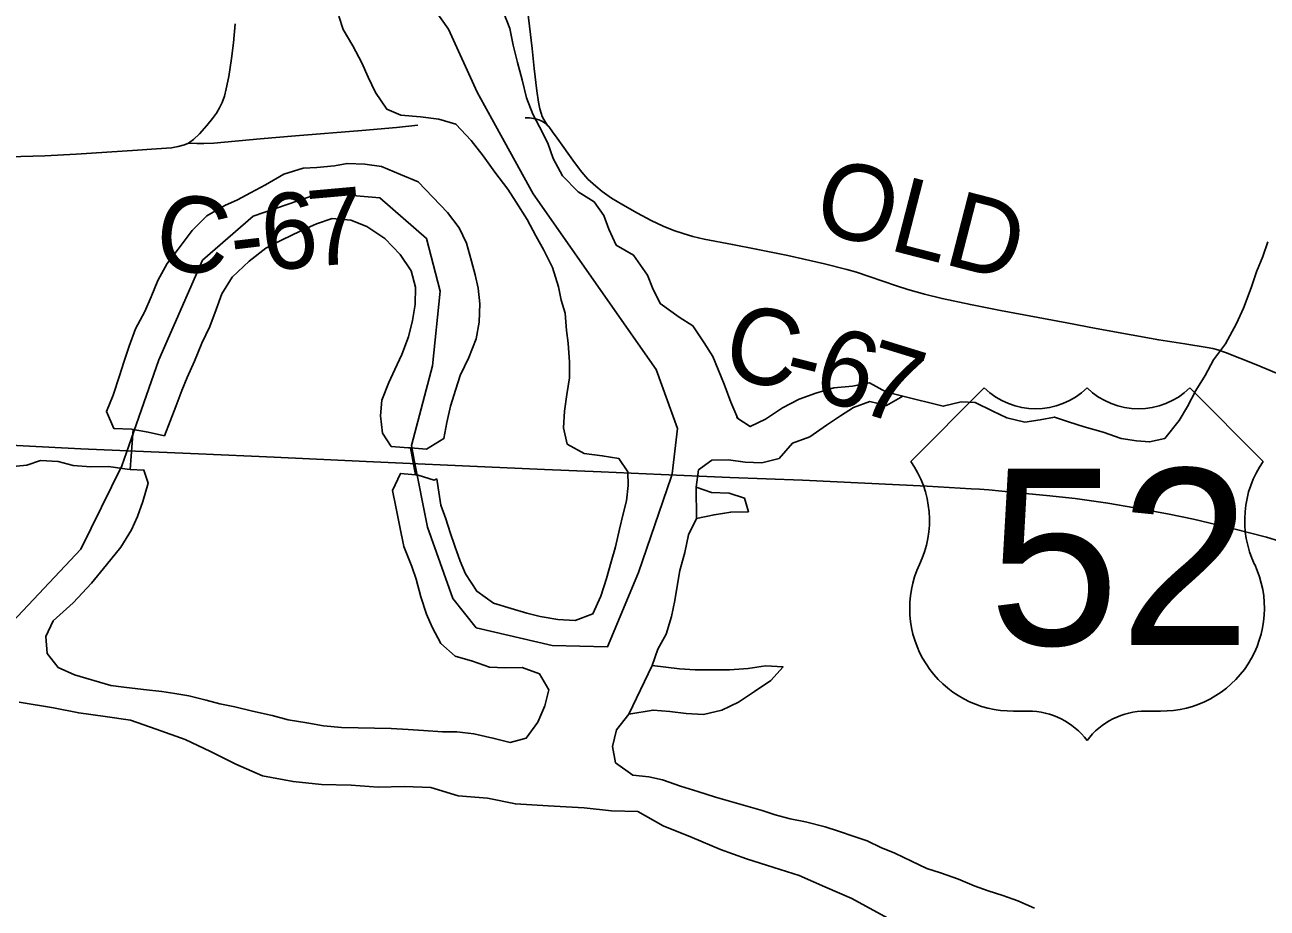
# Model space of a CAD drawing. Extents: x 1451455 to 1749751, y 218250 to 574981.
# Drawn here: x 1552286 to 1557194, y 289237 to 292724 of the extents above; entities that cross this region are included whole.
import ezdxf

# ---------------------------------------------------------------- set-up
doc = ezdxf.new("R2010")
doc.units = 0
for name, color, linetype in [('GM_X_County', 7, 'Continuous'), ('GM_X_County_Road', 7, 'Continuous'), ('GM_X_County_Road_Text', 7, 'Continuous'), ('GM_X_Major_River', 7, 'Continuous'), ('GM_X_Minor_River', 7, 'Continuous'), ('GM_X_State_Route', 7, 'Continuous'), ('GM_X_Township', 7, 'Continuous'), ('GM_X_Township_Road', 7, 'Continuous'), ('GM_X_US_Location', 7, 'Continuous'), ('GM_X_US_Route', 7, 'Continuous'), ('GM_X_US_Shield', 7, 'Continuous')]:
    doc.layers.add(name, color=color, linetype=linetype)

msp = doc.modelspace()

# ---------------------------------------------------------------- linework, layer by layer
at = {"layer": 'GM_X_County'}
msp.add_lwpolyline([(1552263.1, 290049.6), (1552399.2, 290027.5), (1552499.2, 290007.5), (1552603.3, 289993.4), (1552703.3, 289979.4), (1552805.4, 289943.3), (1552919.4, 289903.2), (1553019.5, 289855.1), (1553119.5, 289805), (1553225.6, 289758.9), (1553345.6, 289736.8), (1553457.7, 289724.8), (1553575.7, 289722.8), (1553681.8, 289714.7), (1553785.8, 289716.7), (1553889.9, 289712.7), (1553997.9, 289680.6), (1554114, 289670.6), (1554224, 289648.5), (1554354.1, 289640.5), (1554496.2, 289632.4), (1554604.2, 289620.4), (1554708.3, 289618.4), (1554808.3, 289562.3), (1554922.4, 289516.1), (1555034.4, 289468), (1555136.4, 289431.9), (1555244.5, 289397.8), (1555344.5, 289365.8), (1555446.6, 289321.6), (1555552.6, 289275.5), (1555694.7, 289197.3)], dxfattribs=at)
at = {"layer": 'GM_X_County_Road'}
for points in [[(1554262.9, 292356.7), (1554279.6, 292356.5), (1554295.5, 292354.7), (1554306.8, 292352.4), (1554316.8, 292349.4), (1554323.3, 292346.5), (1554331.6, 292342.3), (1554339.3, 292337.6), (1554351.4, 292327.3)], [(1552933, 292257.2), (1552965.9, 292255.4), (1552993.2, 292255.4), (1553032.7, 292257.5), (1553215.3, 292274), (1553355.7, 292286.4), (1553616.9, 292307.4), (1553753.8, 292319.2), (1553838.4, 292328.5)], [(1554351.4, 292327.3), (1554355.8, 292322.2), (1554370.6, 292301.5), (1554388.6, 292276.9), (1554456.9, 292180.6), (1554486.9, 292142), (1554510.6, 292115.3), (1554541.6, 292086.8), (1554566.8, 292066.4), (1554604.3, 292040.5), (1554649, 292013.3), (1554706, 291981), (1554761, 291952.1), (1554808.2, 291929.7), (1554850.3, 291912.5), (1554887.2, 291899.8), (1554924.7, 291889), (1554969.2, 291878.6), (1555081.6, 291856.4), (1555175.2, 291838.9), (1555300.6, 291813.4), (1555444.7, 291780.8), (1555533.8, 291758.4), (1555571.7, 291747.3), (1555621.7, 291731), (1555729.9, 291693.2), (1555773.7, 291679.7), (1555839.6, 291660.8), (1555909.5, 291643.3), (1556021.7, 291619.5), (1556140.7, 291596.1), (1556401.9, 291547.5), (1556517.9, 291525.7), (1556656.4, 291500.8), (1556765.3, 291480.2), (1556868.8, 291464.2), (1556956.6, 291450.6), (1556979.3, 291446.1), (1556998.7, 291441.2), (1557029.8, 291430), (1557148.6, 291382.9), (1557296.8, 291321)]]:
    msp.add_lwpolyline(points, dxfattribs=at)
at = {"layer": 'GM_X_Major_River'}
for p, q in [((1552713.9, 291126.2), (1552702.5, 290969)), ((1553829.1, 290946.9), (1553810, 291053.9)), ((1554938.7, 290898.9), (1554938.8, 290774.8)), ((1554764.4, 290195), (1554671.7, 290002.2))]:
    msp.add_line(p, q, dxfattribs=at)
for points in [[(1553526.1, 292758), (1553543.3, 292705.7), (1553582.2, 292641.1), (1553617.1, 292574.5), (1553642.2, 292518.1), (1553671.2, 292457.6), (1553716.1, 292390.9), (1553771.6, 292368), (1553849.4, 292360.8), (1553921.1, 292351.7), (1553988.6, 292332.6), (1554049.5, 292267.6), (1554096.5, 292206.9), (1554143.4, 292142.1), (1554194.3, 292075.3), (1554227.4, 292024.7), (1554270.3, 291956), (1554305.2, 291891.4), (1554336.3, 291834.9), (1554371.2, 291766.3), (1554394, 291689.9), (1554405.1, 291637.7), (1554420.3, 291585.4), (1554425.3, 291517.3), (1554432.5, 291467.1), (1554437.3, 291393), (1554438.4, 291330.9), (1554427.4, 291265), (1554418.4, 291199.1), (1554413.4, 291133.2), (1554428.4, 291068.9), (1554495.7, 291031.8), (1554567.4, 291022.7), (1554633.1, 291011.7), (1554668.2, 290959.1), (1554669.4, 290905), (1554662.5, 290845.1), (1554649.8, 290793.2), (1554634.9, 290733.4), (1554619.8, 290663.6), (1554603, 290603.8), (1554584, 290538)], [(1555102.5, 291170.6), (1555075.6, 291235), (1555048.7, 291305.5), (1555025.6, 291363.9), (1555004.4, 291414.3), (1554969.4, 291468.9), (1554924.5, 291535.6), (1554871.1, 291570.5), (1554796.1, 291623.6), (1554765.1, 291686.2), (1554745.9, 291736.5), (1554691.2, 291815.4), (1554622, 291854.5), (1554593, 291917), (1554573.9, 291971.3), (1554534.8, 292026), (1554471.5, 292065), (1554410.6, 292128), (1554373.7, 292196.6), (1554352.7, 292257), (1554319.8, 292321.5), (1554292.6, 292372), (1554267.6, 292436.4), (1554250.7, 292506.7), (1554231.8, 292575), (1554214.9, 292643.3), (1554201.9, 292709.6), (1554178.9, 292770)], [(1553810, 291053.9), (1553873.3, 291049.4), (1553941.8, 291090.4), (1553952.7, 291154.3), (1553967.7, 291218.1), (1553988.7, 291285.8), (1554005.5, 291339.6), (1554040.5, 291411.1), (1554069.5, 291484.7), (1554080.5, 291550.6), (1554083.6, 291622.6), (1554076.6, 291684.8), (1554065.4, 291737), (1554050.2, 291791.3), (1554031.4, 291861.6), (1554002.3, 291922.1), (1553955.4, 291982.9), (1553898.4, 292043.8), (1553839.5, 292104.8), (1553770.1, 292133.8), (1553694.7, 292165), (1553629, 292174), (1553559.2, 292177.1), (1553509.2, 292167.9), (1553439.2, 292160.9), (1553385.3, 292157.8), (1553309.1, 292134.9), (1553236.6, 292092), (1553178.2, 292060.9), (1553125.9, 292033.7), (1553075.7, 292010.4), (1553005.2, 291969.5), (1552946.5, 291912.3), (1552891.5, 291839.1), (1552848.7, 291781.7), (1552811.7, 291714.2), (1552784.8, 291650.6), (1552760, 291592.9), (1552723, 291523.5), (1552698, 291455.8), (1552677.1, 291392.1), (1552660.3, 291338.3), (1552635.2, 291262.6), (1552608.3, 291197), (1552637.2, 291130.5), (1552707, 291127.4), (1552713.9, 291126.2)], [(1553810, 291053.9), (1553801.5, 291054.5), (1553733.8, 291059.6), (1553698.6, 291112.1), (1553691.7, 291180.3), (1553696.6, 291242.3), (1553723.6, 291311.9), (1553748.4, 291363.6), (1553775.2, 291423.2), (1553802.2, 291492.8), (1553817.2, 291556.7), (1553828.1, 291620.5), (1553829.2, 291688.6), (1553812.2, 291752.9), (1553769.2, 291817.6), (1553708.3, 291880.6), (1553637.2, 291927.7), (1553573.7, 291952.7), (1553500, 291959.9), (1553437.8, 291938.8), (1553373.5, 291909.8), (1553303.1, 291874.8), (1553238.8, 291841.8), (1553172.1, 291790.8), (1553105.3, 291727.7), (1553064.4, 291662.3), (1553041.5, 291600.6), (1553016.5, 291533), (1552985.6, 291467.4), (1552956.6, 291395.8), (1552927.7, 291332.2), (1552906.9, 291280.4), (1552882, 291216.8), (1552838.3, 291101.3)], [(1552838.3, 291101.3), (1552882, 291216.8), (1552906.9, 291280.4), (1552927.7, 291332.2), (1552956.6, 291395.8), (1552985.6, 291467.4), (1553016.5, 291533), (1553041.5, 291600.6), (1553064.4, 291662.3), (1553105.3, 291727.7), (1553172.1, 291790.8), (1553238.8, 291841.8), (1553303.1, 291874.8), (1553373.5, 291909.8), (1553437.8, 291938.8), (1553500, 291959.9), (1553573.7, 291952.7), (1553637.2, 291927.7), (1553708.3, 291880.6), (1553769.2, 291817.6), (1553812.2, 291752.9), (1553829.2, 291688.6), (1553828.1, 291620.5), (1553817.2, 291556.7), (1553802.2, 291492.8), (1553775.2, 291423.2), (1553748.4, 291363.6), (1553723.6, 291311.9), (1553696.6, 291242.3), (1553691.7, 291180.3), (1553698.6, 291112.1), (1553733.8, 291059.6), (1553801.5, 291054.5), (1553810, 291053.9)], [(1554938.7, 290898.9), (1554947.7, 290966.8), (1555000.2, 291006), (1555066.1, 291007), (1555131.8, 290998), (1555197.6, 290995), (1555265.8, 291011.9), (1555318.6, 291073.2), (1555386.8, 291098.1), (1555453.3, 291143.1), (1555507.8, 291180.3), (1555560.2, 291213.5), (1555624.4, 291236.6), (1555690, 291221.5), (1555754.5, 291258.6), (1555686.9, 291275.6), (1555623.5, 291310.6), (1555555.5, 291297.7), (1555481.5, 291290.8), (1555411.4, 291269.9), (1555345.2, 291246.9), (1555278.8, 291211.9), (1555212.2, 291166.9), (1555151.9, 291137.8), (1555098.6, 291172.6), (1555102.5, 291170.6)], [(1552838.3, 291101.3), (1552772.7, 291116.4), (1552713.9, 291126.2)], [(1552713.9, 291126.2), (1552772.7, 291116.4), (1552838.3, 291101.3)], [(1552702.5, 290969), (1552690.6, 290969.5), (1552617, 290980.6), (1552547.1, 290979.7), (1552477.3, 290984.8), (1552417.7, 290999.7), (1552347.9, 291004.8), (1552293.7, 290985.6), (1552225.8, 290978.6)], [(1553829.1, 290946.9), (1553770.1, 290952.9), (1553739.1, 290885.3), (1553752.1, 290821.1), (1553766.9, 290742.8), (1553783.7, 290664.5), (1553814.4, 290585.9), (1553831.6, 290535.6), (1553850.5, 290465.3), (1553873.4, 290396.9), (1553894.6, 290346.5), (1553929.5, 290281.9), (1553986.6, 290231), (1554054.2, 290211.9), (1554121.7, 290188.8), (1554185.5, 290185.9), (1554251.4, 290186.9), (1554318.8, 290161.8), (1554355.8, 290099.2), (1554340.9, 290035.3), (1554312, 289971.7), (1554267.1, 289908.4), (1554203, 289891.3), (1554135.4, 289908.4), (1554059.8, 289925.6), (1553992.1, 289932.6), (1553936.2, 289933.5), (1553860.4, 289938.6), (1553800.6, 289941.6), (1553732.8, 289946.6), (1553537.3, 289949.6), (1553465.6, 289956.7), (1553399.9, 289967.8), (1553326.2, 289980.9), (1553262.6, 289997.9), (1553185.1, 290015.1), (1553115.5, 290032.2), (1553055.8, 290043.1), (1553002.1, 290057.9), (1552934.5, 290075), (1552878.8, 290083.8), (1552827, 290092.6), (1552755.3, 290099.8), (1552677.6, 290109), (1552625.8, 290115.8), (1552482.7, 290158), (1552417.3, 290187), (1552374.3, 290241.7), (1552369.3, 290309.8), (1552398.2, 290371.5), (1552477.1, 290442.3), (1552550.1, 290519.3), (1552609.1, 290592.4), (1552666, 290661.6), (1552707, 290731), (1552731.7, 290782.7), (1552752.6, 290842.4), (1552773.6, 290914.2), (1552756.5, 290966.5), (1552702.5, 290969)], [(1552702.5, 290969), (1552756.5, 290966.5), (1552773.6, 290914.2), (1552752.6, 290842.4), (1552731.7, 290782.7), (1552707, 290731), (1552666, 290661.6), (1552609.1, 290592.4), (1552550.1, 290519.3), (1552477.1, 290442.3), (1552398.2, 290371.5), (1552369.3, 290309.8), (1552374.3, 290241.7), (1552417.3, 290187), (1552482.7, 290158), (1552625.8, 290115.8), (1552677.6, 290109), (1552755.3, 290099.8), (1552827, 290092.6), (1552878.8, 290083.8), (1552934.5, 290075), (1553002.1, 290057.9), (1553055.8, 290043.1), (1553115.5, 290032.2), (1553185.1, 290015.1), (1553262.6, 289997.9), (1553326.2, 289980.9), (1553399.9, 289967.8), (1553465.6, 289956.7), (1553537.3, 289949.6), (1553732.8, 289946.6), (1553800.6, 289941.6), (1553860.4, 289938.6), (1553936.2, 289933.5), (1553992.1, 289932.6), (1554059.8, 289925.6), (1554135.4, 289908.4), (1554203, 289891.3), (1554267.1, 289908.4), (1554312, 289971.7), (1554340.9, 290035.3), (1554355.8, 290099.2), (1554318.8, 290161.8), (1554251.4, 290186.9), (1554185.5, 290185.9), (1554121.7, 290188.8), (1554054.2, 290211.9), (1553986.6, 290231), (1553929.5, 290281.9), (1553894.6, 290346.5), (1553873.4, 290396.9), (1553850.5, 290465.3), (1553831.6, 290535.6), (1553814.4, 290585.9), (1553783.7, 290664.5), (1553766.9, 290742.8), (1553752.1, 290821.1), (1553739.1, 290885.3), (1553770.1, 290952.9), (1553829.1, 290946.9)], [(1553913.2, 290931.6), (1553903.4, 290926.8), (1553839.8, 290945.8), (1553829.1, 290946.9)], [(1554584, 290538), (1554561, 290468.3), (1554530, 290398.8), (1554459.7, 290371.8), (1554392, 290376.8), (1554322.3, 290387.9), (1554268.6, 290400.8), (1554207, 290419.7), (1554137.5, 290440.8), (1554072.3, 290487.9), (1554027.5, 290556.6), (1554006.3, 290607), (1553985.2, 290665.4), (1553966.1, 290719.7), (1553949, 290774), (1553929.8, 290828.3), (1553918.9, 290896.6), (1553913.2, 290931.6)], [(1554938.8, 290774.8), (1555008.9, 290789.7), (1555074.9, 290800.7), (1555144.8, 290801.6), (1555129.7, 290855.9), (1555068.1, 290874.9), (1554998.3, 290877.9), (1554938.7, 290898.9)], [(1554764.4, 290195), (1554787.3, 290258.7), (1554820.1, 290318.2), (1554841.2, 290388), (1554854.1, 290451.8), (1554862.9, 290507.7), (1554873.9, 290569.6), (1554892.9, 290641.4), (1554907.9, 290711.2), (1554938.8, 290774.8)], [(1554671.7, 290002.2), (1554767.7, 290018.8), (1554833.5, 290013.7), (1554899.2, 290004.7), (1554967, 290001.7), (1555039.1, 290018.6), (1555105.4, 290049.6), (1555168, 290092.7), (1555232.5, 290135.7), (1555281.2, 290189), (1555211.4, 290194.1), (1555143.4, 290183.1), (1555069.5, 290178.2), (1555001.6, 290177.3), (1554933.8, 290178.3), (1554871.9, 290181.3), (1554764.4, 290195)], [(1556274.6, 289236.8), (1556209.1, 289265.8), (1556149.6, 289286.8), (1556092, 289305.7), (1556036.4, 289324.6), (1555974.9, 289351.5), (1555903.5, 289376.7), (1555849.9, 289393.5), (1555788.4, 289422.5), (1555723, 289453.5), (1555667.5, 289476.4), (1555614, 289503.2), (1555562.4, 289520.1), (1555500.9, 289541), (1555447.2, 289557.9), (1555369.7, 289577.1), (1555310, 289590), (1555250.4, 289605), (1555198.7, 289621.8), (1555125.2, 289642.9), (1555069.6, 289659.8), (1555013.9, 289674.7), (1554944.4, 289697.8), (1554876.9, 289718.8), (1554805.4, 289743.9), (1554751.7, 289754.8), (1554688, 289761.8), (1554618.9, 289810.9), (1554607.9, 289875.1), (1554622.8, 289940.9), (1554671.7, 290002.2)]]:
    msp.add_lwpolyline(points, dxfattribs=at)
at = {"layer": 'GM_X_Minor_River'}
msp.add_lwpolyline([(1555754.5, 291258.6), (1555914.2, 291218.5), (1555984.4, 291235.4), (1556040.3, 291232.5), (1556109.7, 291199.4), (1556165.2, 291172.5), (1556236.9, 291155.3), (1556297, 291164.4), (1556353.2, 291175.5), (1556408.8, 291156.6), (1556470.4, 291137.6), (1556546, 291116.4), (1556617.6, 291091.2), (1556677.4, 291082.3), (1556729.2, 291077.5), (1556789.4, 291090.5), (1556846.6, 291161.7), (1556879.5, 291217.2), (1556912.5, 291280.8), (1556949.4, 291340.3), (1556982.4, 291401.8), (1557029.4, 291465.2), (1557072.7, 291544.6), (1557099.7, 291606.2), (1557131, 291685.8), (1557152.1, 291749.5), (1557177, 291809.2), (1557196, 291867)], dxfattribs=at)
at = {"layer": 'GM_X_State_Route'}
for points in [[(1552937.3, 292260.3), (1552952.5, 292271.1), (1552975.9, 292294.4), (1553004.8, 292326.1), (1553028, 292354.2), (1553043.3, 292375.9), (1553055.2, 292396.1), (1553065.2, 292417.2), (1553074.5, 292442.3), (1553082.1, 292471.1), (1553091.5, 292519.8), (1553102.7, 292591.2), (1553110.2, 292653.3), (1553116.4, 292728.6)], [(1551970.4, 292157.7), (1552009.6, 292170.3), (1552051, 292181.8), (1552087.6, 292190.7), (1552113.1, 292195.2), (1552145.9, 292198.5), (1552181.4, 292201.3), (1552269.7, 292203.8), (1552364.6, 292207.1), (1552489.1, 292213.2), (1552731.1, 292229.1), (1552786.7, 292233), (1552865.1, 292238.9), (1552891.5, 292243.2), (1552917.3, 292250.3), (1552933, 292257.2), (1552937.3, 292260.3)]]:
    msp.add_lwpolyline(points, dxfattribs=at)
at = {"layer": 'GM_X_Township'}
for points in [[(1553766.9, 292979.3), (1553959.2, 292706.6), (1554073.3, 292458.1), (1554131, 292353.1), (1554293.6, 292057.2), (1554780.1, 291363.5), (1554864.3, 291131), (1554843, 290951.2), (1554840, 290938.1), (1554710.1, 290561.7), (1554587.9, 290269.1), (1554369.7, 290273.1), (1554069.3, 290343.3), (1553977.2, 290459.6), (1553877.1, 290740.3), (1553824.3, 291006.1), (1553813, 291063), (1553897.1, 291377.7), (1553927.1, 291672.4), (1553873.1, 291880.9), (1553688.8, 292041.2), (1553456.6, 292061.3), (1553188.2, 291969.2), (1552988, 291794.8), (1552815.8, 291402), (1552697, 291061.4), (1552669.6, 290983), (1552507.4, 290654.3), (1552007.3, 290123.7)], [(1553766.9, 292979.3), (1553959.2, 292706.6), (1554073.3, 292458.1), (1554131, 292353.1), (1554293.6, 292057.2), (1554780.1, 291363.5), (1554864.3, 291131), (1554843, 290951.2), (1554840, 290938.1), (1554710.1, 290561.7), (1554587.9, 290269.1), (1554369.7, 290273.1), (1554069.3, 290343.3), (1553977.2, 290459.6), (1553877.1, 290740.3), (1553824.3, 291006.1), (1553813, 291063), (1553897.1, 291377.7), (1553927.1, 291672.4), (1553873.1, 291880.9), (1553688.8, 292041.2), (1553456.6, 292061.3), (1553188.2, 291969.2), (1552988, 291794.8), (1552815.8, 291402), (1552697, 291061.4), (1552669.6, 290983), (1552507.4, 290654.3), (1552007.3, 290123.7)], [(1552263.1, 290049.6), (1552399.2, 290027.5), (1552499.2, 290007.5), (1552603.3, 289993.4), (1552703.3, 289979.4), (1552805.4, 289943.3), (1552919.4, 289903.2), (1553019.5, 289855.1), (1553119.5, 289805), (1553225.6, 289758.9), (1553345.6, 289736.8), (1553457.7, 289724.8), (1553575.7, 289722.8), (1553681.8, 289714.7), (1553785.8, 289716.7), (1553889.9, 289712.7), (1553997.9, 289680.6), (1554114, 289670.6), (1554224, 289648.5), (1554354.1, 289640.5), (1554496.2, 289632.4), (1554604.2, 289620.4), (1554708.3, 289618.4), (1554808.3, 289562.3), (1554922.4, 289516.1), (1555034.4, 289468), (1555136.4, 289431.9), (1555244.5, 289397.8), (1555344.5, 289365.8), (1555446.6, 289321.6), (1555552.6, 289275.5), (1555694.7, 289197.3)]]:
    msp.add_lwpolyline(points, dxfattribs=at)
at = {"layer": 'GM_X_Township_Road'}
msp.add_lwpolyline([(1554351.4, 292327.3), (1554336.4, 292349.9), (1554329.8, 292362.7), (1554325.9, 292375), (1554321.2, 292393), (1554315.4, 292418.5), (1554308.4, 292463.9), (1554298.7, 292551.8), (1554290, 292630.1), (1554265.9, 292841.8)], dxfattribs=at)
at = {"layer": 'GM_X_US_Route'}
msp.add_lwpolyline([(1552177, 291066.7), (1552507.3, 291050.6), (1552660.9, 291043.8), (1552971.7, 291030.1), (1553271, 291017.2), (1553634.1, 291000.5), (1553778.8, 290994.1), (1554014.9, 290983.6), (1554339.3, 290968.1), (1554562.3, 290959), (1554800.2, 290948.8), (1555071.4, 290937.2), (1555358.6, 290925.9), (1555850.6, 290902.7), (1556024.4, 290892.8), (1556056.8, 290890.7), (1556094.8, 290887.9), (1556197.6, 290878.2), (1556321.7, 290865.4), (1556434.8, 290854.1), (1556564.3, 290835.1), (1556670.6, 290816.8), (1556806.4, 290792.2), (1556902.2, 290772.4), (1557056.3, 290735.9), (1557191.5, 290701.4), (1557328, 290659.9)], dxfattribs=at)
at = {"layer": 'GM_X_US_Shield'}
for p, q in [((1556076.2, 291290.9), (1555786.2, 291000.8)), ((1557178.4, 291000.8), (1556888.3, 291290.9)), ((1556192.3, 290014.7), (1556250.3, 290014.7)), ((1556714.3, 290014.7), (1556772.3, 290014.7))]:
    msp.add_line(p, q, dxfattribs=at)
for centre, radius, start, end in [((1556279.3, 291498), 290, 225.573, 314.427), ((1556685.3, 291498), 290, 225.573, 314.427), ((1555453.6, 290767.9), 406.1, 334.5471, 35.0009), ((1557511, 290767.9), 406.1, 144.9991, 205.4529), ((1556187.7, 290420.7), 406.1, 154.8319, 270.6383), ((1556776.9, 290420.7), 406.1, 269.3617, 25.1681), ((1556250.3, 289724.6), 290, 36.8699, 90), ((1556714.3, 289724.6), 290, 90, 143.1301)]:
    msp.add_arc(centre, radius, start, end, dxfattribs=at)

# ---------------------------------------------------------------- texts
at = {"layer": 'GM_X_County_Road_Text'}
for s, rotation, p in [('OLD', 345.5635, (1555390.4, 291915.4)), ('C', 353.7193, (1552791.9, 291764.1)), ('6', 5.07, (1553231.7, 291752)), ('7', 5.1411, (1553416.1, 291768.3)), ('-', 6.8558, (1553111.8, 291737.5)), ('C', 347.4634, (1555032.3, 291339.6)), ('6', 342.406, (1555385.6, 291257.9)), ('7', 342.936, (1555564.6, 291201.2)), ('-', 345.8975, (1555270.7, 291286.6))]:
    msp.add_text(s, height=300, rotation=rotation, dxfattribs=at).set_placement(p)
at = {"layer": 'GM_X_US_Location'}
for s in ['0', '/']:
    msp.add_text(s, height=1, dxfattribs=at).set_placement((1556482, 290618.3))
msp.add_text('52', height=1, rotation=0, dxfattribs=at).set_placement((1556275.5, 290411.3))
at = {"layer": 'GM_X_US_Shield'}
msp.add_text('52', height=696.1, dxfattribs=at).set_placement((1556092.6, 290275.7))

doc.saveas('drawing.dxf')
